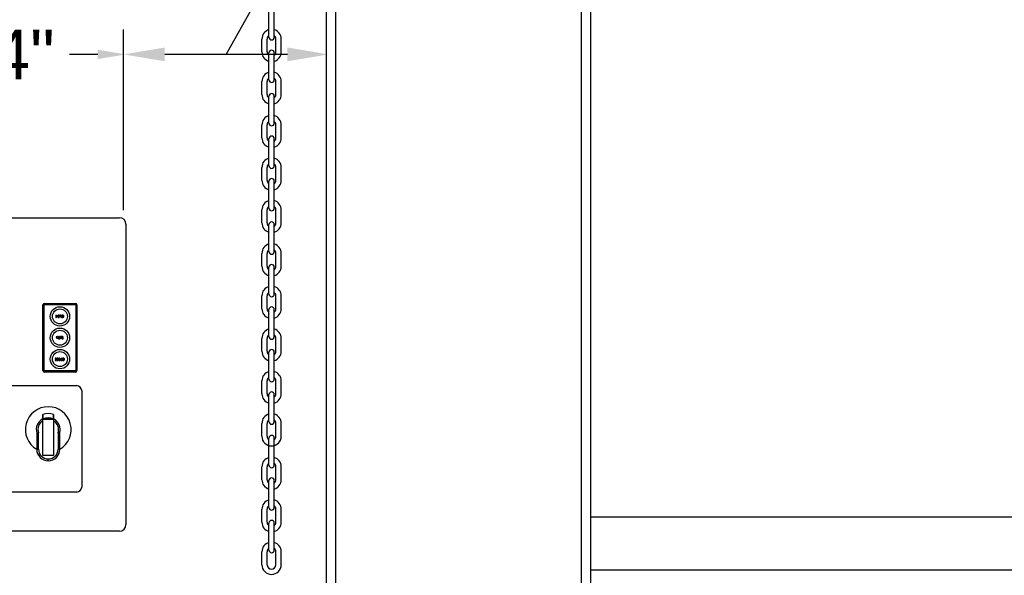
# Model space of a CAD drawing. Header units: inches. Extents: x 170 to 312, y 215 to 248.
# Tile 525 of 557: x 275.01 to 276.87, y 241.75 to 242.8. Entities that reach past the tile are written whole.
import ezdxf

# ---------------------------------------------------------------- set-up
doc = ezdxf.new("R2010")
doc.units = ezdxf.units.IN
doc.header["$LTSCALE"] = 0.25
doc.header["$MEASUREMENT"] = 0
for name, color, linetype in [('ANNOTATIONS', 1, 'Continuous'), ('MOTOR LH', 7, 'Continuous'), ('STANDARD MOTOR LH', 7, 'Continuous')]:
    doc.layers.add(name, color=color, linetype=linetype)
doc.styles.add('ARIAL', font='arial.ttf', dxfattribs={"height": 0.09375})
doc.styles.add('ROMANS', font='Romans', dxfattribs={"height": 0.09375})
doc.styles.get("Standard").update_dxf_attribs({"font": 'romans.shx'})
doc.dimstyles.get("Standard").update_dxf_attribs({"dimscale": 60, "dimtxt": 0.0833, "dimasz": 0.0833, "dimexe": 0.0833, "dimexo": 0.04, "dimgap": 0.09, "dimtad": 0, "dimtih": 1, "dimtoh": 1, "dimdec": 4, "dimzin": 1, "dimdsep": 46, "dimlunit": 4, "dimtxsty": 'Standard', "dimcen": 0.09, "dimclrt": 150, "dimadec": 4, "dimazin": 2, "dimtfac": 1, "dimtdec": 0, "dimtofl": 0, "dimtmove": 0, "dimatfit": 3, "dimfxl": 1, "dimtolj": 1, "dimtzin": 0, "dimlwd": -1, "dimlwe": -1, "dimarcsym": 1})

msp = doc.modelspace()

# ---------------------------------------------------------------- linework, layer by layer
at = {"layer": 'ANNOTATIONS'}
for p, q in [((275.20905, 242.43625), (275.20905, 242.77806)), ((275.16014, 242.73092), (275.107, 242.73092)), ((275.51875, 242.73092), (275.28671, 242.73092))]:
    msp.add_line(p, q, dxfattribs=at)
for points in [[(275.16014, 242.73978), (275.16014, 242.72207), (275.21328, 242.73092)], [(275.28671, 242.71798), (275.28671, 242.74387), (275.20905, 242.73092)], [(275.51875, 242.71798), (275.51875, 242.74387), (275.59642, 242.73092)]]:
    msp.add_solid(points, dxfattribs=at)
at = {"layer": 'MOTOR LH'}
for p, q in [((274.71016, 242.42219), (275.2011, 242.42219)), ((275.21358, 242.40971), (275.21358, 241.84212)), ((275.05663, 242.13311), (275.05663, 242.25755)), ((275.05862, 242.13311), (275.05862, 242.25755)), ((275.05925, 242.26017), (275.11819, 242.26017)), ((275.05925, 242.25818), (275.11819, 242.25818)), ((275.11882, 242.25755), (275.11882, 242.13311)), ((275.12081, 242.25755), (275.12081, 242.13311)), ((275.08122, 242.23799), (275.08122, 242.23383)), ((275.08159, 242.23799), (275.08122, 242.23799)), ((275.08122, 242.23383), (275.0813, 242.23383)), ((275.0813, 242.23383), (275.08404, 242.2371)), ((275.08159, 242.23472), (275.08159, 242.23799)), ((275.08434, 242.23799), (275.08159, 242.23472)), ((275.08404, 242.2371), (275.08404, 242.23383)), ((275.08404, 242.23383), (275.08442, 242.23383)), ((275.08442, 242.23799), (275.08434, 242.23799)), ((275.08442, 242.23383), (275.08442, 242.23799)), ((275.08516, 242.23799), (275.08516, 242.23757)), ((275.08751, 242.23799), (275.08516, 242.23799)), ((275.08516, 242.23757), (275.08714, 242.23757)), ((275.08516, 242.23629), (275.08516, 242.23586)), ((275.08714, 242.23629), (275.08516, 242.23629)), ((275.08516, 242.23586), (275.08714, 242.23586)), ((275.08516, 242.23426), (275.08516, 242.23383)), ((275.08714, 242.23426), (275.08516, 242.23426)), ((275.08516, 242.23383), (275.08751, 242.23383)), ((275.08714, 242.23757), (275.08714, 242.23629)), ((275.08714, 242.23586), (275.08714, 242.23426)), ((275.08751, 242.23383), (275.08751, 242.23799)), ((275.08979, 242.23757), (275.09055, 242.23757)), ((275.09055, 242.23618), (275.08982, 242.23617)), ((275.09092, 242.23799), (275.09011, 242.23799)), ((275.09025, 242.23575), (275.09055, 242.23575)), ((275.09055, 242.23757), (275.09055, 242.23618)), ((275.09055, 242.23575), (275.09055, 242.23383)), ((275.09055, 242.23383), (275.09092, 242.23383)), ((275.09092, 242.23383), (275.09092, 242.23799)), ((275.08315, 242.19693), (275.08391, 242.19693)), ((275.08391, 242.19554), (275.08318, 242.19553)), ((275.08428, 242.19736), (275.08346, 242.19736)), ((275.08391, 242.19693), (275.08391, 242.19554)), ((275.08428, 242.1932), (275.08428, 242.19736)), ((275.08993, 242.19736), (275.08993, 242.19693)), ((275.09212, 242.19736), (275.08993, 242.19736)), ((275.08993, 242.19693), (275.09084, 242.19693)), ((275.09084, 242.19693), (275.09084, 242.1932)), ((275.09121, 242.19693), (275.09212, 242.19693)), ((275.09121, 242.1932), (275.09121, 242.19693)), ((275.09212, 242.19693), (275.09212, 242.19736)), ((275.09254, 242.19676), (275.09288, 242.1965)), ((275.08361, 242.19512), (275.08391, 242.19512)), ((275.08391, 242.19512), (275.08391, 242.1932)), ((275.08391, 242.1932), (275.08428, 242.1932)), ((275.09084, 242.1932), (275.09121, 242.1932)), ((275.09494, 242.194), (275.09459, 242.19421)), ((275.07945, 242.15661), (275.07945, 242.15619)), ((275.0818, 242.15661), (275.07945, 242.15661)), ((275.07945, 242.15619), (275.08143, 242.15619)), ((275.07945, 242.15491), (275.07945, 242.15448)), ((275.08143, 242.15491), (275.07945, 242.15491)), ((275.07945, 242.15448), (275.08143, 242.15448)), ((275.07945, 242.15288), (275.07945, 242.15246)), ((275.08143, 242.15288), (275.07945, 242.15288)), ((275.07945, 242.15246), (275.0818, 242.15246)), ((275.08143, 242.15619), (275.08143, 242.15491)), ((275.08143, 242.15448), (275.08143, 242.15288)), ((275.0818, 242.15246), (275.0818, 242.15661)), ((275.08271, 242.15602), (275.08304, 242.15576)), ((275.08511, 242.15326), (275.08475, 242.15347)), ((275.09038, 242.15288), (275.09038, 242.15246)), ((275.09198, 242.15288), (275.09038, 242.15288)), ((275.09038, 242.15246), (275.09236, 242.15246)), ((275.09198, 242.15661), (275.09198, 242.15288)), ((275.09236, 242.15661), (275.09198, 242.15661)), ((275.09236, 242.15246), (275.09236, 242.15661)), ((275.09321, 242.15585), (275.09354, 242.1556)), ((275.09354, 242.15347), (275.09321, 242.15322)), ((275.11819, 242.13248), (275.05925, 242.13248)), ((275.11819, 242.13049), (275.05925, 242.13049)), ((274.78398, 242.10495), (275.12036, 242.10495)), ((275.12985, 242.09547), (275.12985, 241.9128)), ((275.05664, 241.9728), (275.05664, 242.04112)), ((275.05664, 242.04112), (275.0766, 242.04112)), ((275.0766, 242.04112), (275.0766, 241.9728)), ((275.04486, 242.01441), (275.04486, 241.9846)), ((275.04818, 241.9846), (275.04818, 242.01562)), ((275.08507, 242.01562), (275.08507, 241.9846)), ((275.0884, 241.9846), (275.0884, 242.01441)), ((275.04486, 241.9846), (275.04818, 241.9846)), ((275.0766, 241.9728), (275.05664, 241.9728)), ((275.0884, 241.9846), (275.08507, 241.9846)), ((275.06662, 241.96282), (275.06662, 241.96615)), ((275.12036, 241.90332), (274.78398, 241.90332)), ((275.2011, 241.82964), (274.71016, 241.82964))]:
    msp.add_line(p, q, dxfattribs=at)
for centre, radius in [((275.08872, 242.23569), 0.0183), ((275.08872, 242.23569), 0.01414), ((275.08872, 242.19533), 0.0183), ((275.08872, 242.19533), 0.01414), ((275.08872, 242.15497), 0.0183), ((275.08872, 242.15497), 0.01414)]:
    msp.add_circle(centre, radius, dxfattribs=at)
for centre, radius, start, end in [((275.2011, 242.40971), 0.01248, 0, 90), ((275.05925, 242.25755), 0.00262, 90, 180), ((275.05925, 242.25755), 0.000624, 90, 180), ((275.11819, 242.25755), 0.00262, 0, 90), ((275.11819, 242.25755), 0.000624, 0, 90), ((275.05925, 242.13311), 0.00262, 180, 270), ((275.05925, 242.13311), 0.000624, 180, 270), ((275.11819, 242.13311), 0.000624, 270, 0), ((275.11819, 242.13311), 0.00262, 270, 0), ((275.11887, 242.09397), 0.01108, 7.7581, 82.2419), ((275.06663, 242.02177), 0.04323, 300.24247, 239.75749), ((275.06663, 242.02177), 0.04322, 300.24804, 239.75194), ((275.06663, 242.02177), 0.03025, 70.7446, 109.279), ((275.06663, 242.02177), 0.02257, 116.2649, 197.09777), ((275.06663, 242.02177), 0.01944, 120.90941, 198.43237), ((275.06663, 242.02177), 0.02217, 63.25995, 116.77409), ((275.06663, 242.02177), 0.02061, 69.85267, 110.14733), ((275.06663, 242.02177), 0.02257, 342.90223, 63.76839), ((275.06663, 242.02177), 0.01944, 341.56763, 59.13097), ((275.06663, 241.9846), 0.02178, 180, 269.97432), ((275.06663, 241.9846), 0.01845, 180, 269.97432), ((275.06662, 241.9846), 0.02178, 270, 0), ((275.06662, 241.9846), 0.01845, 270.00463, 0), ((275.11887, 241.9143), 0.01108, 277.7581, 352.2419), ((275.2011, 241.84212), 0.01248, 270, 0)]:
    msp.add_arc(centre, radius, start, end, dxfattribs=at)
for points, knots in [([(275.08916, 242.23793), (275.08903, 242.23789), (275.08878, 242.23779), (275.08852, 242.23751), (275.08838, 242.23719), (275.08837, 242.23698), (275.08836, 242.23688)], [0, 0, 0, 0, 0.279707, 0.5593748, 0.7795026, 1, 1, 1, 1]), ([(275.08836, 242.23688), (275.08837, 242.23674), (275.08839, 242.23647), (275.0886, 242.23613), (275.08888, 242.23592), (275.08909, 242.23585), (275.08919, 242.23582)], [0, 0, 0, 0, 0.2800999, 0.5593276, 0.7794584, 1, 1, 1, 1]), ([(275.08873, 242.23688), (275.08875, 242.237), (275.08878, 242.23718), (275.08894, 242.23736), (275.08923, 242.23757), (275.08954, 242.23757), (275.08979, 242.23757)], [0, 0, 0, 0, 0.2489628, 0.3747297, 0.5003786, 1, 1, 1, 1]), ([(275.08982, 242.23617), (275.08957, 242.23617), (275.08925, 242.23617), (275.08894, 242.23638), (275.08878, 242.23657), (275.08875, 242.23675), (275.08873, 242.23688)], [0, 0, 0, 0, 0.4997189, 0.6253482, 0.7510784, 1, 1, 1, 1]), ([(275.09011, 242.23799), (275.08993, 242.23799), (275.08961, 242.238), (275.0893, 242.23795), (275.08916, 242.23793)], [0, 0, 0, 0, 0.56031203, 1, 1, 1, 1]), ([(275.08919, 242.23582), (275.08939, 242.2358), (275.08974, 242.23575), (275.09009, 242.23575), (275.09025, 242.23575)], [0, 0, 0, 0, 0.5596968, 1, 1, 1, 1]), ([(275.09399, 242.2381), (275.09366, 242.23807), (275.09301, 242.238), (275.09228, 242.23741), (275.09184, 242.23668), (275.0918, 242.23617), (275.09177, 242.23592)], [0, 0, 0, 0, 0.2797658, 0.559356, 0.7795697, 1, 1, 1, 1]), ([(275.09177, 242.23592), (275.09181, 242.23559), (275.09188, 242.23495), (275.09248, 242.23423), (275.09319, 242.23379), (275.0937, 242.23375), (275.09395, 242.23373)], [0, 0, 0, 0, 0.2796319, 0.5593417, 0.779597, 1, 1, 1, 1]), ([(275.09215, 242.23592), (275.09218, 242.23618), (275.09224, 242.23671), (275.09275, 242.23728), (275.09335, 242.23761), (275.09376, 242.23765), (275.09397, 242.23767)], [0, 0, 0, 0, 0.2794631, 0.5588709, 0.7795149, 1, 1, 1, 1]), ([(275.09397, 242.23415), (275.0937, 242.23418), (275.09318, 242.23424), (275.09256, 242.2347), (275.0922, 242.23529), (275.09217, 242.23571), (275.09215, 242.23592)], [0, 0, 0, 0, 0.2798308, 0.5593888, 0.7796497, 1, 1, 1, 1]), ([(275.09395, 242.23373), (275.09428, 242.23376), (275.09492, 242.23383), (275.09564, 242.23442), (275.09608, 242.23514), (275.09612, 242.23564), (275.09615, 242.2359)], [0, 0, 0, 0, 0.279663, 0.5593532, 0.7796358, 1, 1, 1, 1]), ([(275.09397, 242.23767), (275.09423, 242.23764), (275.09476, 242.23757), (275.09536, 242.23711), (275.09572, 242.23652), (275.09575, 242.2361), (275.09577, 242.2359)], [0, 0, 0, 0, 0.2796275, 0.5593508, 0.7796323, 1, 1, 1, 1]), ([(275.09577, 242.2359), (275.09574, 242.23564), (275.09568, 242.23511), (275.09517, 242.23455), (275.09459, 242.23421), (275.09417, 242.23417), (275.09397, 242.23415)], [0, 0, 0, 0, 0.2794171, 0.5590784, 0.7794776, 1, 1, 1, 1]), ([(275.09615, 242.2359), (275.09611, 242.23622), (275.09603, 242.23686), (275.09546, 242.23759), (275.09474, 242.23802), (275.09424, 242.23808), (275.09399, 242.2381)], [0, 0, 0, 0, 0.2797309, 0.5593263, 0.7796803, 1, 1, 1, 1]), ([(275.08252, 242.19729), (275.08239, 242.19725), (275.08214, 242.19716), (275.08188, 242.19687), (275.08174, 242.19656), (275.08173, 242.19635), (275.08172, 242.19624)], [0, 0, 0, 0, 0.27970407, 0.5593845, 0.7795145, 1, 1, 1, 1]), ([(275.08172, 242.19624), (275.08173, 242.1961), (275.08175, 242.19583), (275.08196, 242.1955), (275.08224, 242.19528), (275.08245, 242.19522), (275.08255, 242.19518)], [0, 0, 0, 0, 0.2800985, 0.5593248, 0.7794626, 1, 1, 1, 1]), ([(275.08209, 242.19624), (275.08211, 242.19636), (275.08214, 242.19654), (275.08229, 242.19672), (275.08259, 242.19694), (275.0829, 242.19693), (275.08315, 242.19693)], [0, 0, 0, 0, 0.24897489, 0.37473093, 0.50038246, 1, 1, 1, 1]), ([(275.08318, 242.19553), (275.08292, 242.19553), (275.08261, 242.19553), (275.0823, 242.19574), (275.08214, 242.19593), (275.08211, 242.19612), (275.08209, 242.19624)], [0, 0, 0, 0, 0.499724, 0.625347, 0.7510888, 1, 1, 1, 1]), ([(275.08346, 242.19736), (275.08329, 242.19736), (275.08297, 242.19736), (275.08265, 242.19731), (275.08252, 242.19729)], [0, 0, 0, 0, 0.5603143, 1, 1, 1, 1]), ([(275.08735, 242.19746), (275.08702, 242.19743), (275.08637, 242.19736), (275.08564, 242.19677), (275.0852, 242.19604), (275.08515, 242.19553), (275.08513, 242.19528)], [0, 0, 0, 0, 0.2797677, 0.5593574, 0.7795699, 1, 1, 1, 1]), ([(275.08551, 242.19528), (275.08554, 242.19554), (275.0856, 242.19607), (275.08611, 242.19664), (275.08671, 242.19697), (275.08712, 242.19702), (275.08733, 242.19704)], [0, 0, 0, 0, 0.2794695, 0.5588701, 0.7795183, 1, 1, 1, 1]), ([(275.08733, 242.19704), (275.08759, 242.197), (275.08811, 242.19693), (275.08872, 242.19647), (275.08908, 242.19588), (275.08911, 242.19547), (275.08913, 242.19526)], [0, 0, 0, 0, 0.2796259, 0.5593459, 0.7796269, 1, 1, 1, 1]), ([(275.08951, 242.19526), (275.08947, 242.19558), (275.08939, 242.19622), (275.08882, 242.19695), (275.0881, 242.19739), (275.0876, 242.19744), (275.08735, 242.19746)], [0, 0, 0, 0, 0.2797307, 0.5593255, 0.7796808, 1, 1, 1, 1]), ([(275.09347, 242.19556), (275.09321, 242.19536), (275.09285, 242.1951), (275.09254, 242.19459), (275.09251, 242.19434), (275.09249, 242.19422)], [0, 0, 0, 0, 0.5601148, 0.7802789, 1, 1, 1, 1]), ([(275.09365, 242.19746), (275.09352, 242.19745), (275.09327, 242.19742), (275.09287, 242.19718), (275.09267, 242.19692), (275.09254, 242.19676)], [0, 0, 0, 0, 0.2797514, 0.5594993, 1, 1, 1, 1]), ([(275.09288, 242.1965), (275.093, 242.19665), (275.09316, 242.19686), (275.09347, 242.19702), (275.09362, 242.19703), (275.09369, 242.19704)], [0, 0, 0, 0, 0.5598177, 0.7798497, 1, 1, 1, 1]), ([(275.09403, 242.19597), (275.09393, 242.19589), (275.09374, 242.19575), (275.09355, 242.19562), (275.09347, 242.19556)], [0, 0, 0, 0, 0.5599086, 1, 1, 1, 1]), ([(275.09468, 242.19649), (275.09466, 242.19664), (275.09462, 242.19693), (275.09434, 242.19725), (275.094, 242.19743), (275.09377, 242.19745), (275.09365, 242.19746)], [0, 0, 0, 0, 0.279549, 0.5587965, 0.779376, 1, 1, 1, 1]), ([(275.09369, 242.19704), (275.09378, 242.19703), (275.09395, 242.19702), (275.09415, 242.19689), (275.09428, 242.19671), (275.0943, 242.19658), (275.0943, 242.19651)], [0, 0, 0, 0, 0.2802723, 0.55993, 0.779919, 1, 1, 1, 1]), ([(275.09376, 242.19529), (275.0939, 242.19539), (275.09414, 242.19556), (275.09435, 242.19577), (275.09444, 242.19586)], [0, 0, 0, 0, 0.5604046, 1, 1, 1, 1]), ([(275.0943, 242.19651), (275.0943, 242.19645), (275.09429, 242.19633), (275.0942, 242.19614), (275.09409, 242.19604), (275.09403, 242.19597)], [0, 0, 0, 0, 0.27994787, 0.55977488, 1, 1, 1, 1]), ([(275.09444, 242.19586), (275.09452, 242.19597), (275.09465, 242.19616), (275.09467, 242.19639), (275.09468, 242.19649)], [0, 0, 0, 0, 0.5598366, 1, 1, 1, 1]), ([(275.08255, 242.19518), (275.08275, 242.19516), (275.0831, 242.19512), (275.08345, 242.19512), (275.08361, 242.19512)], [0, 0, 0, 0, 0.5596942, 1, 1, 1, 1]), ([(275.08513, 242.19528), (275.08517, 242.19495), (275.08524, 242.19431), (275.08583, 242.19359), (275.08655, 242.19315), (275.08706, 242.19311), (275.08731, 242.19309)], [0, 0, 0, 0, 0.2796267, 0.5593423, 0.7795967, 1, 1, 1, 1]), ([(275.08733, 242.19352), (275.08706, 242.19355), (275.08654, 242.19361), (275.08592, 242.19406), (275.08556, 242.19465), (275.08553, 242.19507), (275.08551, 242.19528)], [0, 0, 0, 0, 0.2798285, 0.5593874, 0.7796559, 1, 1, 1, 1]), ([(275.08731, 242.19309), (275.08763, 242.19313), (275.08828, 242.1932), (275.089, 242.19378), (275.08944, 242.1945), (275.08948, 242.195), (275.08951, 242.19526)], [0, 0, 0, 0, 0.2796641, 0.5593538, 0.7796361, 1, 1, 1, 1]), ([(275.08913, 242.19526), (275.0891, 242.195), (275.08904, 242.19447), (275.08853, 242.19391), (275.08794, 242.19357), (275.08753, 242.19353), (275.08733, 242.19352)], [0, 0, 0, 0, 0.2794118, 0.5590742, 0.779476, 1, 1, 1, 1]), ([(275.09249, 242.19422), (275.09251, 242.19405), (275.09256, 242.1937), (275.09289, 242.19334), (275.09328, 242.19312), (275.09355, 242.1931), (275.09368, 242.19309)], [0, 0, 0, 0, 0.2791835, 0.5590838, 0.7794435, 1, 1, 1, 1]), ([(275.09286, 242.19422), (275.09287, 242.1943), (275.09289, 242.19445), (275.09298, 242.19458), (275.09301, 242.19463)], [0, 0, 0, 0, 0.558992, 1, 1, 1, 1]), ([(275.09368, 242.19352), (275.09357, 242.19353), (275.09334, 242.19355), (275.09307, 242.19372), (275.0929, 242.19396), (275.09288, 242.19413), (275.09286, 242.19422)], [0, 0, 0, 0, 0.2802733, 0.5601451, 0.7801527, 1, 1, 1, 1]), ([(275.09301, 242.19463), (275.09314, 242.19477), (275.09337, 242.19501), (275.09364, 242.19521), (275.09376, 242.19529)], [0, 0, 0, 0, 0.5594924, 1, 1, 1, 1]), ([(275.09459, 242.19421), (275.09447, 242.19402), (275.0943, 242.19375), (275.09394, 242.19354), (275.09377, 242.19353), (275.09368, 242.19352)], [0, 0, 0, 0, 0.5593242, 0.7797842, 1, 1, 1, 1]), ([(275.09368, 242.19309), (275.09383, 242.19311), (275.09414, 242.19314), (275.09461, 242.19345), (275.09482, 242.19379), (275.09494, 242.194)], [0, 0, 0, 0, 0.2798786, 0.5596616, 1, 1, 1, 1]), ([(275.08363, 242.15482), (275.08337, 242.15462), (275.08301, 242.15435), (275.0827, 242.15385), (275.08267, 242.1536), (275.08265, 242.15347)], [0, 0, 0, 0, 0.5601148, 0.7802844, 1, 1, 1, 1]), ([(275.08265, 242.15347), (275.08268, 242.1533), (275.08272, 242.15296), (275.08306, 242.1526), (275.08344, 242.15238), (275.08371, 242.15236), (275.08384, 242.15235)], [0, 0, 0, 0, 0.279184, 0.5590848, 0.7794474, 1, 1, 1, 1]), ([(275.08381, 242.15672), (275.08369, 242.15671), (275.08343, 242.15668), (275.08303, 242.15644), (275.08283, 242.15618), (275.08271, 242.15602)], [0, 0, 0, 0, 0.2797485, 0.559503, 1, 1, 1, 1]), ([(275.08303, 242.15348), (275.08304, 242.15356), (275.08305, 242.15371), (275.08314, 242.15383), (275.08318, 242.15389)], [0, 0, 0, 0, 0.5589803, 1, 1, 1, 1]), ([(275.08384, 242.15278), (275.08373, 242.15279), (275.08351, 242.15281), (275.08323, 242.15298), (275.08306, 242.15322), (275.08304, 242.15339), (275.08303, 242.15348)], [0, 0, 0, 0, 0.2802772, 0.5601457, 0.7801519, 1, 1, 1, 1]), ([(275.08304, 242.15576), (275.08316, 242.15591), (275.08333, 242.15612), (275.08363, 242.15628), (275.08378, 242.15629), (275.08386, 242.15629)], [0, 0, 0, 0, 0.5598189, 0.7798499, 1, 1, 1, 1]), ([(275.08318, 242.15389), (275.0833, 242.15403), (275.08353, 242.15427), (275.08381, 242.15447), (275.08393, 242.15455)], [0, 0, 0, 0, 0.5594942, 1, 1, 1, 1]), ([(275.08419, 242.15523), (275.08409, 242.15515), (275.08391, 242.15501), (275.08372, 242.15488), (275.08363, 242.15482)], [0, 0, 0, 0, 0.5598979, 1, 1, 1, 1]), ([(275.08484, 242.15575), (275.08482, 242.1559), (275.08479, 242.15619), (275.0845, 242.15651), (275.08416, 242.15669), (275.08393, 242.15671), (275.08381, 242.15672)], [0, 0, 0, 0, 0.2795544, 0.5588012, 0.7793774, 1, 1, 1, 1]), ([(275.08475, 242.15347), (275.08463, 242.15328), (275.08446, 242.15301), (275.08411, 242.1528), (275.08393, 242.15278), (275.08384, 242.15278)], [0, 0, 0, 0, 0.5593189, 0.7797808, 1, 1, 1, 1]), ([(275.08384, 242.15235), (275.08399, 242.15236), (275.0843, 242.1524), (275.08478, 242.15271), (275.08498, 242.15305), (275.08511, 242.15326)], [0, 0, 0, 0, 0.2798804, 0.5596665, 1, 1, 1, 1]), ([(275.08386, 242.15629), (275.08394, 242.15629), (275.08411, 242.15628), (275.08431, 242.15615), (275.08445, 242.15597), (275.08446, 242.15583), (275.08447, 242.15577)], [0, 0, 0, 0, 0.2802765, 0.5599329, 0.779921, 1, 1, 1, 1]), ([(275.08393, 242.15455), (275.08406, 242.15465), (275.0843, 242.15482), (275.08451, 242.15503), (275.08461, 242.15512)], [0, 0, 0, 0, 0.5604147, 1, 1, 1, 1]), ([(275.08447, 242.15577), (275.08446, 242.15571), (275.08445, 242.15559), (275.08436, 242.1554), (275.08426, 242.1553), (275.08419, 242.15523)], [0, 0, 0, 0, 0.2799433, 0.5597769, 1, 1, 1, 1]), ([(275.08461, 242.15512), (275.08468, 242.15523), (275.08481, 242.15542), (275.08483, 242.15565), (275.08484, 242.15575)], [0, 0, 0, 0, 0.5598451, 1, 1, 1, 1]), ([(275.08775, 242.15672), (275.08742, 242.15669), (275.08677, 242.15662), (275.08604, 242.15603), (275.0856, 242.1553), (275.08555, 242.15479), (275.08553, 242.15454)], [0, 0, 0, 0, 0.2797671, 0.5593581, 0.7795717, 1, 1, 1, 1]), ([(275.08553, 242.15454), (275.08557, 242.15421), (275.08564, 242.15357), (275.08623, 242.15285), (275.08695, 242.15241), (275.08746, 242.15237), (275.08771, 242.15235)], [0, 0, 0, 0, 0.2796315, 0.5593441, 0.7795978, 1, 1, 1, 1]), ([(275.08591, 242.15454), (275.08594, 242.1548), (275.086, 242.15533), (275.08651, 242.1559), (275.08711, 242.15623), (275.08752, 242.15627), (275.08773, 242.15629)], [0, 0, 0, 0, 0.2794698, 0.5588706, 0.7795158, 1, 1, 1, 1]), ([(275.08773, 242.15278), (275.08746, 242.15281), (275.08693, 242.15287), (275.08632, 242.15332), (275.08596, 242.15391), (275.08592, 242.15433), (275.08591, 242.15454)], [0, 0, 0, 0, 0.2798289, 0.5593875, 0.7796527, 1, 1, 1, 1]), ([(275.08771, 242.15235), (275.08803, 242.15238), (275.08868, 242.15246), (275.0894, 242.15304), (275.08984, 242.15376), (275.08988, 242.15426), (275.0899, 242.15452)], [0, 0, 0, 0, 0.2796638, 0.5593527, 0.7796359, 1, 1, 1, 1]), ([(275.08773, 242.15629), (275.08799, 242.15626), (275.08851, 242.15619), (275.08912, 242.15573), (275.08947, 242.15514), (275.08951, 242.15473), (275.08953, 242.15452)], [0, 0, 0, 0, 0.2796283, 0.5593501, 0.7796324, 1, 1, 1, 1]), ([(275.08953, 242.15452), (275.0895, 242.15426), (275.08944, 242.15373), (275.08893, 242.15317), (275.08834, 242.15283), (275.08793, 242.15279), (275.08773, 242.15278)], [0, 0, 0, 0, 0.279417, 0.5590778, 0.7794767, 1, 1, 1, 1]), ([(275.0899, 242.15452), (275.08987, 242.15484), (275.08979, 242.15548), (275.08922, 242.15621), (275.0885, 242.15665), (275.088, 242.1567), (275.08775, 242.15672)], [0, 0, 0, 0, 0.2797305, 0.5593273, 0.7796795, 1, 1, 1, 1]), ([(275.09503, 242.15672), (275.09463, 242.15668), (275.09391, 242.1566), (275.09343, 242.15608), (275.09321, 242.15585)], [0, 0, 0, 0, 0.55951486, 1, 1, 1, 1]), ([(275.09321, 242.15322), (275.09334, 242.15307), (275.0936, 242.15278), (275.09421, 242.15243), (275.09471, 242.15238), (275.09502, 242.15235)], [0, 0, 0, 0, 0.2804105, 0.5607949, 1, 1, 1, 1]), ([(275.09354, 242.1556), (275.09378, 242.15583), (275.09421, 242.15623), (275.09479, 242.15627), (275.09505, 242.15629)], [0, 0, 0, 0, 0.5584272, 1, 1, 1, 1]), ([(275.09502, 242.15278), (275.0947, 242.15281), (275.09413, 242.15289), (275.09372, 242.15329), (275.09354, 242.15347)], [0, 0, 0, 0, 0.5587727, 1, 1, 1, 1]), ([(275.09689, 242.15453), (275.09686, 242.15426), (275.09679, 242.15372), (275.09627, 242.15314), (275.09566, 242.15282), (275.09523, 242.15279), (275.09502, 242.15278)], [0, 0, 0, 0, 0.2794339, 0.5589215, 0.7792831, 1, 1, 1, 1]), ([(275.09502, 242.15235), (275.09539, 242.15238), (275.09605, 242.15244), (275.09652, 242.15288), (275.09674, 242.15308)], [0, 0, 0, 0, 0.5598044, 1, 1, 1, 1]), ([(275.09726, 242.15456), (275.09723, 242.15489), (275.09715, 242.15554), (275.09653, 242.15625), (275.09579, 242.15666), (275.09528, 242.1567), (275.09503, 242.15672)], [0, 0, 0, 0, 0.27951347, 0.55907968, 0.77937343, 1, 1, 1, 1]), ([(275.09505, 242.15629), (275.09531, 242.15626), (275.09585, 242.1562), (275.09646, 242.15575), (275.09683, 242.15516), (275.09687, 242.15474), (275.09689, 242.15453)], [0, 0, 0, 0, 0.27985561, 0.55951782, 0.779687, 1, 1, 1, 1]), ([(275.09674, 242.15308), (275.09691, 242.15333), (275.09722, 242.15378), (275.09725, 242.15432), (275.09726, 242.15456)], [0, 0, 0, 0, 0.5590292, 1, 1, 1, 1]), ([(275.05664, 242.05032), (275.05664, 242.04907), (275.05664, 242.04635), (275.05664, 242.04353), (275.05664, 242.04201)], [0, 0, 0, 0, 0.4593054, 1, 1, 1, 1]), ([(275.05664, 242.04156), (275.05664, 242.04398), (275.05664, 242.04693), (275.05664, 242.0498), (275.05664, 242.05032)], [0, 0, 0, 0, 0.8157388, 1, 1, 1, 1]), ([(275.0766, 242.04202), (275.0766, 242.04354), (275.0766, 242.04635), (275.0766, 242.04908), (275.0766, 242.05033)], [0, 0, 0, 0, 0.5407106, 1, 1, 1, 1]), ([(275.0766, 242.05033), (275.0766, 242.0498), (275.0766, 242.04694), (275.0766, 242.04398), (275.0766, 242.04157)], [0, 0, 0, 0, 0.1842898, 1, 1, 1, 1]), ([(275.05664, 242.04129), (275.05664, 242.04152), (275.05664, 242.04181), (275.05664, 242.04198), (275.05664, 242.04201)], [0, 0, 0, 0, 0.7926342, 1, 1, 1, 1]), ([(275.05664, 242.04156), (275.05664, 242.04148), (275.05664, 242.04136), (275.05664, 242.04117), (275.05664, 242.04112)], [0, 0, 0, 0, 0.7217314, 1, 1, 1, 1]), ([(275.05664, 242.04112), (275.05712, 242.04112), (275.05806, 242.04112), (275.05905, 242.04112), (275.05953, 242.04112)], [0, 0, 0, 0, 0.5100248, 1, 1, 1, 1]), ([(275.05664, 242.03845), (275.05664, 242.03894), (275.05664, 242.03981), (275.05664, 242.04053), (275.05664, 242.04085)], [0, 0, 0, 0, 0.5581316, 1, 1, 1, 1]), ([(275.07373, 242.04112), (275.07452, 242.04112), (275.07551, 242.04112), (275.07643, 242.04112), (275.0766, 242.04112)], [0, 0, 0, 0, 0.8051229, 1, 1, 1, 1]), ([(275.0766, 242.04202), (275.0766, 242.04186), (275.0766, 242.04168), (275.0766, 242.04134), (275.0766, 242.04129)], [0, 0, 0, 0, 0.866894, 1, 1, 1, 1]), ([(275.0766, 242.04112), (275.0766, 242.04125), (275.0766, 242.04143), (275.0766, 242.04154), (275.0766, 242.04157)], [0, 0, 0, 0, 0.7150934, 1, 1, 1, 1]), ([(275.0766, 242.04085), (275.0766, 242.04076), (275.0766, 242.04036), (275.0766, 242.03951), (275.0766, 242.03879), (275.0766, 242.03846)], [0, 0, 0, 0, 0.1463464, 0.612888, 1, 1, 1, 1]), ([(275.04506, 242.01513), (275.04502, 242.01511), (275.04493, 242.01506), (275.04487, 242.01479), (275.04486, 242.01454), (275.04486, 242.01441)], [0, 0, 0, 0, 0.2628754, 0.6202205, 1, 1, 1, 1]), ([(275.04506, 242.01513), (275.04522, 242.01516), (275.04554, 242.01521), (275.04642, 242.01534), (275.04733, 242.01548), (275.04794, 242.01558), (275.04817, 242.01562), (275.04818, 242.01562)], [0, 0, 0, 0, 0.2737801, 0.5474772, 0.8233382, 0.9942436, 1, 1, 1, 1]), ([(275.0882, 242.01513), (275.08804, 242.01516), (275.08771, 242.01521), (275.08684, 242.01534), (275.08593, 242.01548), (275.08532, 242.01558), (275.08508, 242.01562), (275.08507, 242.01562)], [0, 0, 0, 0, 0.27378, 0.5474769, 0.8233386, 0.9942448, 1, 1, 1, 1]), ([(275.0884, 242.01441), (275.0884, 242.01455), (275.08839, 242.0148), (275.08832, 242.01507), (275.08824, 242.01512), (275.0882, 242.01513)], [0, 0, 0, 0, 0.4085872, 0.7576908, 1, 1, 1, 1])]:
    msp.add_open_spline(points, degree=3, knots=knots, dxfattribs=at)
at = {"layer": 'STANDARD MOTOR LH'}
for p, q in [((276.07386, 243.38864), (276.07386, 240.10342)), ((275.59173, 243.38467), (275.59173, 240.10342)), ((275.60961, 243.38467), (275.60961, 240.10342)), ((276.09173, 243.22842), (276.09173, 240.10342)), ((275.48368, 242.76325), (275.48368, 242.81429)), ((275.49369, 242.76325), (275.49369, 242.81429)), ((275.47037, 242.73553), (275.47037, 242.75995)), ((275.48038, 242.73553), (275.48038, 242.75995)), ((275.49699, 242.73553), (275.49699, 242.75995)), ((275.507, 242.73553), (275.507, 242.75995)), ((275.48368, 242.68291), (275.48368, 242.73395)), ((275.49369, 242.68291), (275.49369, 242.73395)), ((275.47037, 242.65519), (275.47037, 242.67961)), ((275.48038, 242.65519), (275.48038, 242.67961)), ((275.49699, 242.65519), (275.49699, 242.67961)), ((275.507, 242.65519), (275.507, 242.67961)), ((275.48368, 242.60086), (275.48368, 242.6519)), ((275.49369, 242.60086), (275.49369, 242.6519)), ((275.47037, 242.57315), (275.47037, 242.59756)), ((275.48038, 242.57315), (275.48038, 242.59756)), ((275.49699, 242.57315), (275.49699, 242.59756)), ((275.507, 242.57315), (275.507, 242.59756)), ((275.48368, 242.52052), (275.48368, 242.57156)), ((275.49369, 242.52052), (275.49369, 242.57156)), ((275.47037, 242.49281), (275.47037, 242.51723)), ((275.48038, 242.49281), (275.48038, 242.51723)), ((275.49699, 242.49281), (275.49699, 242.51723)), ((275.507, 242.49281), (275.507, 242.51723)), ((275.48368, 242.44018), (275.48368, 242.49122)), ((275.49369, 242.44018), (275.49369, 242.49122)), ((275.47037, 242.41247), (275.47037, 242.43689)), ((275.48038, 242.41247), (275.48038, 242.43689)), ((275.49699, 242.41247), (275.49699, 242.43689)), ((275.507, 242.41247), (275.507, 242.43689)), ((275.48368, 242.35813), (275.48368, 242.40917)), ((275.49369, 242.35813), (275.49369, 242.40917)), ((275.47037, 242.33042), (275.47037, 242.35484)), ((275.48038, 242.33042), (275.48038, 242.35484)), ((275.49699, 242.33042), (275.49699, 242.35484)), ((275.507, 242.33042), (275.507, 242.35484)), ((275.48368, 242.27779), (275.48368, 242.32883)), ((275.49369, 242.27779), (275.49369, 242.32883)), ((275.47037, 242.25008), (275.47037, 242.2745)), ((275.48038, 242.25008), (275.48038, 242.2745)), ((275.49699, 242.25008), (275.49699, 242.2745)), ((275.507, 242.25008), (275.507, 242.2745)), ((275.48368, 242.19746), (275.48368, 242.24849)), ((275.49369, 242.19746), (275.49369, 242.24849)), ((275.47037, 242.16974), (275.47037, 242.19416)), ((275.48038, 242.16974), (275.48038, 242.19416)), ((275.49699, 242.16974), (275.49699, 242.19416)), ((275.507, 242.16974), (275.507, 242.19416)), ((275.48368, 242.11712), (275.48368, 242.16815)), ((275.49369, 242.11712), (275.49369, 242.16815)), ((275.47037, 242.0894), (275.47037, 242.11382)), ((275.48038, 242.0894), (275.48038, 242.11382)), ((275.49699, 242.0894), (275.49699, 242.11382)), ((275.507, 242.0894), (275.507, 242.11382)), ((275.48368, 242.03678), (275.48368, 242.08781)), ((275.49369, 242.03678), (275.49369, 242.08781)), ((275.47037, 242.00906), (275.47037, 242.03348)), ((275.48038, 242.00906), (275.48038, 242.03348)), ((275.49699, 242.00906), (275.49699, 242.03348)), ((275.507, 242.00906), (275.507, 242.03348)), ((275.48368, 241.95473), (275.48368, 242.00576)), ((275.49369, 241.95473), (275.49369, 242.00576)), ((275.47037, 241.92701), (275.47037, 241.95143)), ((275.48038, 241.92701), (275.48038, 241.95143)), ((275.49699, 241.92701), (275.49699, 241.95143)), ((275.507, 241.92701), (275.507, 241.95143)), ((275.48368, 241.87439), (275.48368, 241.92542)), ((275.49369, 241.87439), (275.49369, 241.92542)), ((275.47037, 241.84667), (275.47037, 241.87109)), ((275.48038, 241.84667), (275.48038, 241.87109)), ((275.49699, 241.84667), (275.49699, 241.87109)), ((275.507, 241.84667), (275.507, 241.87109)), ((275.48368, 241.79405), (275.48368, 241.84509)), ((275.49369, 241.79405), (275.49369, 241.84509)), ((276.09173, 241.85656), (281.09173, 241.8565)), ((275.47037, 241.76633), (275.47037, 241.79075)), ((275.48038, 241.76633), (275.48038, 241.79075)), ((275.49699, 241.76633), (275.49699, 241.79075)), ((275.507, 241.76633), (275.507, 241.79075)), ((276.09173, 241.75656), (281.09173, 241.75656))]:
    msp.add_line(p, q, dxfattribs=at)
for centre, radius, start, end in [((275.48868, 242.75995), 0.01831, 105.86272, 180), ((275.48868, 242.75995), 0.01831, 0, 74.13728), ((275.48868, 242.75995), 0.0083, 127.08084, 180), ((275.48868, 242.76325), 0.00501, 180, 0), ((275.48868, 242.75995), 0.0083, 0, 52.91916), ((275.48868, 242.73553), 0.01831, 180, 254.13728), ((275.48868, 242.73553), 0.0083, 180, 232.91916), ((275.48868, 242.73395), 0.00501, 0, 180), ((275.48868, 242.73553), 0.01831, 285.86272, 0), ((275.48868, 242.73553), 0.0083, 307.08084, 0), ((275.48868, 242.67961), 0.01831, 105.86272, 180), ((275.48868, 242.67961), 0.0083, 127.08084, 180), ((275.48868, 242.68291), 0.00501, 180, 0), ((275.48868, 242.67961), 0.01831, 0, 74.13728), ((275.48868, 242.67961), 0.0083, 0, 52.91916), ((275.48868, 242.65519), 0.01831, 180, 254.13728), ((275.48868, 242.65519), 0.0083, 180, 232.91916), ((275.48868, 242.6519), 0.00501, 0, 180), ((275.48868, 242.65519), 0.01831, 285.86272, 0), ((275.48868, 242.65519), 0.0083, 307.08084, 0), ((275.48868, 242.59756), 0.01831, 105.86272, 180), ((275.48868, 242.59756), 0.01831, 0, 74.13728), ((275.48868, 242.59756), 0.0083, 127.08084, 180), ((275.48868, 242.60086), 0.00501, 180, 0), ((275.48868, 242.59756), 0.0083, 0, 52.91916), ((275.48868, 242.57315), 0.01831, 180, 254.13728), ((275.48868, 242.57315), 0.0083, 180, 232.91916), ((275.48868, 242.57156), 0.00501, 0, 180), ((275.48868, 242.57315), 0.01831, 285.86272, 0), ((275.48868, 242.57315), 0.0083, 307.08084, 0), ((275.48868, 242.51723), 0.01831, 105.86272, 180), ((275.48868, 242.51723), 0.01831, 0, 74.13728), ((275.48868, 242.51723), 0.0083, 127.08084, 180), ((275.48868, 242.52052), 0.00501, 180, 0), ((275.48868, 242.51723), 0.0083, 0, 52.91916), ((275.48868, 242.49122), 0.00501, 0, 180), ((275.48868, 242.49281), 0.01831, 180, 254.13728), ((275.48868, 242.49281), 0.0083, 180, 232.91916), ((275.48868, 242.49281), 0.01831, 285.86272, 0), ((275.48868, 242.49281), 0.0083, 307.08084, 0), ((275.48868, 242.43689), 0.01831, 105.86272, 180), ((275.48868, 242.43689), 0.0083, 127.08084, 180), ((275.48868, 242.44018), 0.00501, 180, 0), ((275.48868, 242.43689), 0.01831, 0, 74.13728), ((275.48868, 242.43689), 0.0083, 0, 52.91916), ((275.48868, 242.41247), 0.01831, 180, 254.13728), ((275.48868, 242.41247), 0.0083, 180, 232.91916), ((275.48868, 242.40917), 0.00501, 0, 180), ((275.48868, 242.41247), 0.01831, 285.86272, 0), ((275.48868, 242.41247), 0.0083, 307.08084, 0), ((275.48868, 242.35484), 0.01831, 105.86272, 180), ((275.48868, 242.35484), 0.01831, 0, 74.13728), ((275.48868, 242.35484), 0.0083, 127.08084, 180), ((275.48868, 242.35813), 0.00501, 180, 0), ((275.48868, 242.35484), 0.0083, 0, 52.91916), ((275.48868, 242.33042), 0.01831, 180, 254.13728), ((275.48868, 242.33042), 0.0083, 180, 232.91916), ((275.48868, 242.32883), 0.00501, 0, 180), ((275.48868, 242.33042), 0.01831, 285.86272, 0), ((275.48868, 242.33042), 0.0083, 307.08084, 0), ((275.48868, 242.2745), 0.01831, 105.86272, 180), ((275.48868, 242.2745), 0.01831, 0, 74.13728), ((275.48868, 242.2745), 0.0083, 127.08084, 180), ((275.48868, 242.27779), 0.00501, 180, 0), ((275.48868, 242.2745), 0.0083, 0, 52.91916), ((275.48868, 242.24849), 0.00501, 0, 180), ((275.48868, 242.25008), 0.01831, 180, 254.13728), ((275.48868, 242.25008), 0.0083, 180, 232.91916), ((275.48868, 242.25008), 0.01831, 285.86272, 0), ((275.48868, 242.25008), 0.0083, 307.08084, 0), ((275.48868, 242.19416), 0.01831, 105.86272, 180), ((275.48868, 242.19416), 0.0083, 127.08084, 180), ((275.48868, 242.19746), 0.00501, 180, 0), ((275.48868, 242.19416), 0.01831, 0, 74.13728), ((275.48868, 242.19416), 0.0083, 0, 52.91916), ((275.48868, 242.16974), 0.01831, 180, 254.13728), ((275.48868, 242.16974), 0.0083, 180, 232.91916), ((275.48868, 242.16815), 0.00501, 0, 180), ((275.48868, 242.16974), 0.01831, 285.86272, 0), ((275.48868, 242.16974), 0.0083, 307.08084, 0), ((275.48868, 242.11382), 0.01831, 105.86272, 180), ((275.48868, 242.11382), 0.01831, 0, 74.13728), ((275.48868, 242.11382), 0.0083, 127.08084, 180), ((275.48868, 242.11712), 0.00501, 180, 0), ((275.48868, 242.11382), 0.0083, 0, 52.91916), ((275.48868, 242.0894), 0.01831, 180, 254.13728), ((275.48868, 242.0894), 0.0083, 180, 232.91916), ((275.48868, 242.08781), 0.00501, 0, 180), ((275.48868, 242.0894), 0.01831, 285.86272, 0), ((275.48868, 242.0894), 0.0083, 307.08084, 0), ((275.48868, 242.03348), 0.01831, 105.86272, 180), ((275.48868, 242.03348), 0.01831, 0, 74.13728), ((275.48868, 242.03348), 0.0083, 127.08084, 180), ((275.48868, 242.03678), 0.00501, 180, 0), ((275.48868, 242.03348), 0.0083, 0, 52.91916), ((275.48868, 242.00576), 0.00501, 0, 180), ((275.48868, 242.00906), 0.01831, 180, 0), ((275.48868, 242.00906), 0.0083, 180, 232.91916), ((275.48868, 242.00906), 0.0083, 307.08084, 0), ((275.48868, 241.95143), 0.01831, 105.86272, 180), ((275.48868, 241.95143), 0.0083, 127.08084, 180), ((275.48868, 241.95473), 0.00501, 180, 0), ((275.48868, 241.95143), 0.01831, 0, 74.13728), ((275.48868, 241.95143), 0.0083, 0, 52.91916), ((275.48868, 241.92701), 0.01831, 180, 254.13728), ((275.48868, 241.92701), 0.0083, 180, 232.91916), ((275.48868, 241.92542), 0.00501, 0, 180), ((275.48868, 241.92701), 0.01831, 285.86272, 0), ((275.48868, 241.92701), 0.0083, 307.08084, 0), ((275.48868, 241.87109), 0.01831, 105.86272, 180), ((275.48868, 241.87109), 0.01831, 0, 74.13728), ((275.48868, 241.87109), 0.0083, 127.08084, 180), ((275.48868, 241.87439), 0.00501, 180, 0), ((275.48868, 241.87109), 0.0083, 0, 52.91916), ((275.48868, 241.84667), 0.01831, 180, 254.13728), ((275.48868, 241.84667), 0.0083, 180, 232.91916), ((275.48868, 241.84509), 0.00501, 0, 180), ((275.48868, 241.84667), 0.01831, 285.86272, 0), ((275.48868, 241.84667), 0.0083, 307.08084, 0), ((275.48868, 241.79075), 0.01831, 105.86272, 180), ((275.48868, 241.79075), 0.01831, 0, 74.13728), ((275.48868, 241.79075), 0.0083, 127.08084, 180), ((275.48868, 241.79405), 0.00501, 180, 0), ((275.48868, 241.79075), 0.0083, 0, 52.91916), ((275.48868, 241.76633), 0.01831, 180, 0), ((275.48868, 241.76633), 0.0083, 180, 0)]:
    msp.add_arc(centre, radius, start, end, dxfattribs=at)

# ---------------------------------------------------------------- texts
at = {"layer": 'ANNOTATIONS', "insert": (275.07888, 242.73092), "char_height": 0.09375, "attachment_point": 6, "style": 'ARIAL'}
msp.add_mtext('1\'-4"', dxfattribs=at)

# ---------------------------------------------------------------- leaders
at = {"layer": 'ANNOTATIONS', "has_arrowhead": 0}
msp.add_leader([(275.40273, 242.73092), (275.60568, 243.09185), (275.70148, 243.09185)], dimstyle='Standard', override={"dimtxt": 0.09375, "dimasz": 0.09375, "dimexe": 0.046875, "dimgap": 0.09, "dimtad": 0, "dimtih": 0, "dimtoh": 0, "dimtxsty": 'ROMANS'}, dxfattribs=at)

doc.saveas('drawing.dxf')
